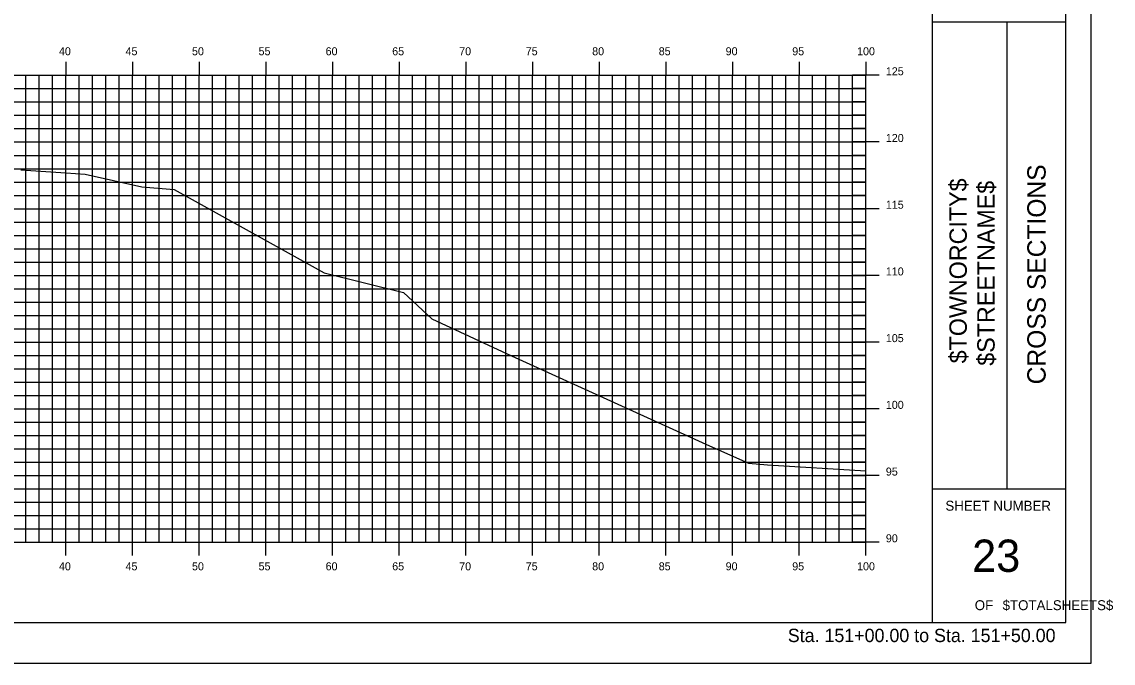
# Model space of a CAD drawing. Extents: x 850598 to 870284, y 366541 to 366651.
# Drawn here: x 851574.6 to 851656.5, y 366541.2 to 366589.2 of the extents above; entities that cross this region are included whole.
import ezdxf

# ---------------------------------------------------------------- set-up
doc = ezdxf.new("R2010")
doc.units = 0
for name, color, linetype in [('BORDER', 7, 'Continuous'), ('H_V ANNOTATION', 7, 'Continuous'), ('HIGHWAY_TITLE', 7, 'Continuous'), ('MAJOR', 7, 'Continuous'), ('MINOR', 7, 'Continuous'), ('PLOT BOUNDARY', 7, 'Continuous'), ('S_Roadway_Centerline', 7, 'Continuous')]:
    doc.layers.add(name, color=color, linetype=linetype)

msp = doc.modelspace()

# ---------------------------------------------------------------- linework, layer by layer
at = {"layer": 'BORDER'}
for p, q in [((851642.923, 366544.225), (851642.923, 366649.225)), ((851652.923, 366544.225), (851652.923, 366649.225)), ((851642.923, 366589.228), (851652.923, 366589.228)), ((851648.514, 366554.228), (851648.514, 366589.228)), ((851642.923, 366554.228), (851652.923, 366554.228)), ((851492.923, 366544.225), (851652.923, 366544.225))]:
    msp.add_line(p, q, dxfattribs=at)
at = {"layer": 'MAJOR'}
for p, q in [((851577.923, 366586.227), (851577.923, 366585.225)), ((851577.923, 366586.227), (851577.923, 366585.225)), ((851582.923, 366586.227), (851582.923, 366585.225)), ((851582.923, 366586.227), (851582.923, 366585.225)), ((851587.923, 366586.227), (851587.923, 366585.225)), ((851587.923, 366586.227), (851587.923, 366585.225)), ((851592.923, 366586.227), (851592.923, 366585.225)), ((851592.923, 366586.227), (851592.923, 366585.225)), ((851597.923, 366586.227), (851597.923, 366585.225)), ((851597.923, 366586.227), (851597.923, 366585.225)), ((851602.923, 366586.227), (851602.923, 366585.225)), ((851602.923, 366586.227), (851602.923, 366585.225)), ((851607.923, 366586.227), (851607.923, 366585.225)), ((851607.923, 366586.227), (851607.923, 366585.225)), ((851612.923, 366586.227), (851612.923, 366585.225)), ((851612.923, 366586.227), (851612.923, 366585.225)), ((851617.923, 366586.227), (851617.923, 366585.225)), ((851617.923, 366586.227), (851617.923, 366585.225)), ((851622.923, 366586.227), (851622.923, 366585.225)), ((851622.923, 366586.227), (851622.923, 366585.225)), ((851627.923, 366586.227), (851627.923, 366585.225)), ((851627.923, 366586.227), (851627.923, 366585.225)), ((851632.923, 366586.227), (851632.923, 366585.225)), ((851632.923, 366586.227), (851632.923, 366585.225)), ((851637.923, 366586.227), (851637.923, 366585.225)), ((851637.923, 366586.227), (851637.923, 366585.225)), ((851497.923, 366585.225), (851637.923, 366585.225)), ((851497.923, 366585.225), (851637.923, 366585.225)), ((851497.923, 366585.225), (851637.923, 366585.225)), ((851497.923, 366585.225), (851637.923, 366585.225)), ((851577.923, 366550.225), (851577.923, 366585.225)), ((851577.923, 366550.225), (851577.923, 366585.225)), ((851582.923, 366550.225), (851582.923, 366585.225)), ((851582.923, 366550.225), (851582.923, 366585.225)), ((851587.923, 366550.225), (851587.923, 366585.225)), ((851587.923, 366550.225), (851587.923, 366585.225)), ((851592.923, 366550.225), (851592.923, 366585.225)), ((851592.923, 366550.225), (851592.923, 366585.225)), ((851597.923, 366550.225), (851597.923, 366585.225)), ((851597.923, 366550.225), (851597.923, 366585.225)), ((851602.923, 366550.225), (851602.923, 366585.225)), ((851602.923, 366550.225), (851602.923, 366585.225)), ((851607.923, 366550.225), (851607.923, 366585.225)), ((851607.923, 366550.225), (851607.923, 366585.225)), ((851612.923, 366550.225), (851612.923, 366585.225)), ((851612.923, 366550.225), (851612.923, 366585.225)), ((851617.923, 366550.225), (851617.923, 366585.225)), ((851617.923, 366550.225), (851617.923, 366585.225)), ((851622.923, 366550.225), (851622.923, 366585.225)), ((851622.923, 366550.225), (851622.923, 366585.225)), ((851627.923, 366550.225), (851627.923, 366585.225)), ((851627.923, 366550.225), (851627.923, 366585.225)), ((851632.923, 366550.225), (851632.923, 366585.225)), ((851632.923, 366550.225), (851632.923, 366585.225)), ((851638.925, 366585.225), (851636.921, 366585.225)), ((851638.925, 366585.225), (851636.921, 366585.225)), ((851637.923, 366550.225), (851637.923, 366585.225)), ((851637.923, 366550.225), (851637.923, 366585.225)), ((851637.923, 366550.225), (851637.923, 366585.225)), ((851637.923, 366550.225), (851637.923, 366585.225)), ((851497.923, 366580.225), (851637.923, 366580.225)), ((851497.923, 366580.225), (851637.923, 366580.225)), ((851638.925, 366580.225), (851636.921, 366580.225)), ((851638.925, 366580.225), (851636.921, 366580.225)), ((851497.923, 366575.225), (851637.923, 366575.225)), ((851497.923, 366575.225), (851637.923, 366575.225)), ((851638.925, 366575.225), (851636.921, 366575.225)), ((851638.925, 366575.225), (851636.921, 366575.225)), ((851497.923, 366570.225), (851637.923, 366570.225)), ((851497.923, 366570.225), (851637.923, 366570.225)), ((851638.925, 366570.225), (851636.921, 366570.225)), ((851638.925, 366570.225), (851636.921, 366570.225)), ((851497.923, 366565.225), (851637.923, 366565.225)), ((851497.923, 366565.225), (851637.923, 366565.225)), ((851638.925, 366565.225), (851636.921, 366565.225)), ((851638.925, 366565.225), (851636.921, 366565.225)), ((851497.923, 366560.225), (851637.923, 366560.225)), ((851497.923, 366560.225), (851637.923, 366560.225)), ((851638.925, 366560.225), (851636.921, 366560.225)), ((851638.925, 366560.225), (851636.921, 366560.225)), ((851497.923, 366555.225), (851637.923, 366555.225)), ((851497.923, 366555.225), (851637.923, 366555.225)), ((851638.925, 366555.225), (851636.921, 366555.225)), ((851638.925, 366555.225), (851636.921, 366555.225)), ((851497.923, 366550.225), (851637.923, 366550.225)), ((851497.923, 366550.225), (851637.923, 366550.225)), ((851497.923, 366550.225), (851637.923, 366550.225)), ((851497.923, 366550.225), (851637.923, 366550.225)), ((851577.923, 366549.223), (851577.923, 366550.225)), ((851577.923, 366549.223), (851577.923, 366550.225)), ((851582.923, 366549.223), (851582.923, 366550.225)), ((851582.923, 366549.223), (851582.923, 366550.225)), ((851587.923, 366549.223), (851587.923, 366550.225)), ((851587.923, 366549.223), (851587.923, 366550.225)), ((851592.923, 366549.223), (851592.923, 366550.225)), ((851592.923, 366549.223), (851592.923, 366550.225)), ((851597.923, 366549.223), (851597.923, 366550.225)), ((851597.923, 366549.223), (851597.923, 366550.225)), ((851602.923, 366549.223), (851602.923, 366550.225)), ((851602.923, 366549.223), (851602.923, 366550.225)), ((851607.923, 366549.223), (851607.923, 366550.225)), ((851607.923, 366549.223), (851607.923, 366550.225)), ((851612.923, 366549.223), (851612.923, 366550.225)), ((851612.923, 366549.223), (851612.923, 366550.225)), ((851617.923, 366549.223), (851617.923, 366550.225)), ((851617.923, 366549.223), (851617.923, 366550.225)), ((851622.923, 366549.223), (851622.923, 366550.225)), ((851622.923, 366549.223), (851622.923, 366550.225)), ((851627.923, 366549.223), (851627.923, 366550.225)), ((851627.923, 366549.223), (851627.923, 366550.225)), ((851632.923, 366549.223), (851632.923, 366550.225)), ((851632.923, 366549.223), (851632.923, 366550.225)), ((851638.925, 366550.225), (851636.921, 366550.225)), ((851638.925, 366550.225), (851636.921, 366550.225)), ((851637.923, 366549.223), (851637.923, 366550.225)), ((851637.923, 366549.223), (851637.923, 366550.225))]:
    msp.add_line(p, q, dxfattribs=at)
at = {"layer": 'MINOR'}
for p, q in [((851574.923, 366550.225), (851574.923, 366585.225)), ((851574.923, 366550.225), (851574.923, 366585.225)), ((851575.923, 366550.225), (851575.923, 366585.225)), ((851575.923, 366550.225), (851575.923, 366585.225)), ((851576.923, 366550.225), (851576.923, 366585.225)), ((851576.923, 366550.225), (851576.923, 366585.225)), ((851578.923, 366550.225), (851578.923, 366585.225)), ((851578.923, 366550.225), (851578.923, 366585.225)), ((851579.923, 366550.225), (851579.923, 366585.225)), ((851579.923, 366550.225), (851579.923, 366585.225)), ((851580.923, 366550.225), (851580.923, 366585.225)), ((851580.923, 366550.225), (851580.923, 366585.225)), ((851581.923, 366550.225), (851581.923, 366585.225)), ((851581.923, 366550.225), (851581.923, 366585.225)), ((851583.923, 366550.225), (851583.923, 366585.225)), ((851583.923, 366550.225), (851583.923, 366585.225)), ((851584.923, 366550.225), (851584.923, 366585.225)), ((851584.923, 366550.225), (851584.923, 366585.225)), ((851585.923, 366550.225), (851585.923, 366585.225)), ((851585.923, 366550.225), (851585.923, 366585.225)), ((851586.923, 366550.225), (851586.923, 366585.225)), ((851586.923, 366550.225), (851586.923, 366585.225)), ((851588.923, 366550.225), (851588.923, 366585.225)), ((851588.923, 366550.225), (851588.923, 366585.225)), ((851589.923, 366550.225), (851589.923, 366585.225)), ((851589.923, 366550.225), (851589.923, 366585.225)), ((851590.923, 366550.225), (851590.923, 366585.225)), ((851590.923, 366550.225), (851590.923, 366585.225)), ((851591.923, 366550.225), (851591.923, 366585.225)), ((851591.923, 366550.225), (851591.923, 366585.225)), ((851593.923, 366550.225), (851593.923, 366585.225)), ((851593.923, 366550.225), (851593.923, 366585.225)), ((851594.923, 366550.225), (851594.923, 366585.225)), ((851594.923, 366550.225), (851594.923, 366585.225)), ((851595.923, 366550.225), (851595.923, 366585.225)), ((851595.923, 366550.225), (851595.923, 366585.225)), ((851596.923, 366550.225), (851596.923, 366585.225)), ((851596.923, 366550.225), (851596.923, 366585.225)), ((851598.923, 366550.225), (851598.923, 366585.225)), ((851598.923, 366550.225), (851598.923, 366585.225)), ((851599.923, 366550.225), (851599.923, 366585.225)), ((851599.923, 366550.225), (851599.923, 366585.225)), ((851600.923, 366550.225), (851600.923, 366585.225)), ((851600.923, 366550.225), (851600.923, 366585.225)), ((851601.923, 366550.225), (851601.923, 366585.225)), ((851601.923, 366550.225), (851601.923, 366585.225)), ((851603.923, 366550.225), (851603.923, 366585.225)), ((851603.923, 366550.225), (851603.923, 366585.225)), ((851604.923, 366550.225), (851604.923, 366585.225)), ((851604.923, 366550.225), (851604.923, 366585.225)), ((851605.923, 366550.225), (851605.923, 366585.225)), ((851605.923, 366550.225), (851605.923, 366585.225)), ((851606.923, 366550.225), (851606.923, 366585.225)), ((851606.923, 366550.225), (851606.923, 366585.225)), ((851608.923, 366550.225), (851608.923, 366585.225)), ((851608.923, 366550.225), (851608.923, 366585.225)), ((851609.923, 366550.225), (851609.923, 366585.225)), ((851609.923, 366550.225), (851609.923, 366585.225)), ((851610.923, 366550.225), (851610.923, 366585.225)), ((851610.923, 366550.225), (851610.923, 366585.225)), ((851611.923, 366550.225), (851611.923, 366585.225)), ((851611.923, 366550.225), (851611.923, 366585.225)), ((851613.923, 366550.225), (851613.923, 366585.225)), ((851613.923, 366550.225), (851613.923, 366585.225)), ((851614.923, 366550.225), (851614.923, 366585.225)), ((851614.923, 366550.225), (851614.923, 366585.225)), ((851615.923, 366550.225), (851615.923, 366585.225)), ((851615.923, 366550.225), (851615.923, 366585.225)), ((851616.923, 366550.225), (851616.923, 366585.225)), ((851616.923, 366550.225), (851616.923, 366585.225)), ((851618.923, 366550.225), (851618.923, 366585.225)), ((851618.923, 366550.225), (851618.923, 366585.225)), ((851619.923, 366550.225), (851619.923, 366585.225)), ((851619.923, 366550.225), (851619.923, 366585.225)), ((851620.923, 366550.225), (851620.923, 366585.225)), ((851620.923, 366550.225), (851620.923, 366585.225)), ((851621.923, 366550.225), (851621.923, 366585.225)), ((851621.923, 366550.225), (851621.923, 366585.225)), ((851623.923, 366550.225), (851623.923, 366585.225)), ((851623.923, 366550.225), (851623.923, 366585.225)), ((851624.923, 366550.225), (851624.923, 366585.225)), ((851624.923, 366550.225), (851624.923, 366585.225)), ((851625.923, 366550.225), (851625.923, 366585.225)), ((851625.923, 366550.225), (851625.923, 366585.225)), ((851626.923, 366550.225), (851626.923, 366585.225)), ((851626.923, 366550.225), (851626.923, 366585.225)), ((851628.923, 366550.225), (851628.923, 366585.225)), ((851628.923, 366550.225), (851628.923, 366585.225)), ((851629.923, 366550.225), (851629.923, 366585.225)), ((851629.923, 366550.225), (851629.923, 366585.225)), ((851630.923, 366550.225), (851630.923, 366585.225)), ((851630.923, 366550.225), (851630.923, 366585.225)), ((851631.923, 366550.225), (851631.923, 366585.225)), ((851631.923, 366550.225), (851631.923, 366585.225)), ((851633.923, 366550.225), (851633.923, 366585.225)), ((851633.923, 366550.225), (851633.923, 366585.225)), ((851634.923, 366550.225), (851634.923, 366585.225)), ((851634.923, 366550.225), (851634.923, 366585.225)), ((851635.923, 366550.225), (851635.923, 366585.225)), ((851635.923, 366550.225), (851635.923, 366585.225)), ((851636.923, 366550.225), (851636.923, 366585.225)), ((851636.923, 366550.225), (851636.923, 366585.225)), ((851497.923, 366584.225), (851637.923, 366584.225)), ((851497.923, 366584.225), (851637.923, 366584.225)), ((851637.923, 366584.225), (851636.921, 366584.225)), ((851637.923, 366584.225), (851636.921, 366584.225)), ((851497.923, 366583.225), (851637.923, 366583.225)), ((851497.923, 366583.225), (851637.923, 366583.225)), ((851637.923, 366583.225), (851636.921, 366583.225)), ((851637.923, 366583.225), (851636.921, 366583.225)), ((851497.923, 366582.225), (851637.923, 366582.225)), ((851497.923, 366582.225), (851637.923, 366582.225)), ((851637.923, 366582.225), (851636.921, 366582.225)), ((851637.923, 366582.225), (851636.921, 366582.225)), ((851497.923, 366581.225), (851637.923, 366581.225)), ((851497.923, 366581.225), (851637.923, 366581.225)), ((851637.923, 366581.225), (851636.921, 366581.225)), ((851637.923, 366581.225), (851636.921, 366581.225)), ((851497.923, 366579.225), (851637.923, 366579.225)), ((851497.923, 366579.225), (851637.923, 366579.225)), ((851637.923, 366579.225), (851636.921, 366579.225)), ((851637.923, 366579.225), (851636.921, 366579.225)), ((851497.923, 366578.225), (851637.923, 366578.225)), ((851497.923, 366578.225), (851637.923, 366578.225)), ((851637.923, 366578.225), (851636.921, 366578.225)), ((851637.923, 366578.225), (851636.921, 366578.225)), ((851497.923, 366577.225), (851637.923, 366577.225)), ((851497.923, 366577.225), (851637.923, 366577.225)), ((851637.923, 366577.225), (851636.921, 366577.225)), ((851637.923, 366577.225), (851636.921, 366577.225)), ((851497.923, 366576.225), (851637.923, 366576.225)), ((851497.923, 366576.225), (851637.923, 366576.225)), ((851637.923, 366576.225), (851636.921, 366576.225)), ((851637.923, 366576.225), (851636.921, 366576.225)), ((851497.923, 366574.225), (851637.923, 366574.225)), ((851497.923, 366574.225), (851637.923, 366574.225)), ((851637.923, 366574.225), (851636.921, 366574.225)), ((851637.923, 366574.225), (851636.921, 366574.225)), ((851497.923, 366573.225), (851637.923, 366573.225)), ((851497.923, 366573.225), (851637.923, 366573.225)), ((851637.923, 366573.225), (851636.921, 366573.225)), ((851637.923, 366573.225), (851636.921, 366573.225)), ((851497.923, 366572.225), (851637.923, 366572.225)), ((851497.923, 366572.225), (851637.923, 366572.225)), ((851637.923, 366572.225), (851636.921, 366572.225)), ((851637.923, 366572.225), (851636.921, 366572.225)), ((851497.923, 366571.225), (851637.923, 366571.225)), ((851497.923, 366571.225), (851637.923, 366571.225)), ((851637.923, 366571.225), (851636.921, 366571.225)), ((851637.923, 366571.225), (851636.921, 366571.225)), ((851497.923, 366569.225), (851637.923, 366569.225)), ((851497.923, 366569.225), (851637.923, 366569.225)), ((851637.923, 366569.225), (851636.921, 366569.225)), ((851637.923, 366569.225), (851636.921, 366569.225)), ((851497.923, 366568.225), (851637.923, 366568.225)), ((851497.923, 366568.225), (851637.923, 366568.225)), ((851637.923, 366568.225), (851636.921, 366568.225)), ((851637.923, 366568.225), (851636.921, 366568.225)), ((851497.923, 366567.225), (851637.923, 366567.225)), ((851497.923, 366567.225), (851637.923, 366567.225)), ((851637.923, 366567.225), (851636.921, 366567.225)), ((851637.923, 366567.225), (851636.921, 366567.225)), ((851497.923, 366566.225), (851637.923, 366566.225)), ((851497.923, 366566.225), (851637.923, 366566.225)), ((851637.923, 366566.225), (851636.921, 366566.225)), ((851637.923, 366566.225), (851636.921, 366566.225)), ((851497.923, 366564.225), (851637.923, 366564.225)), ((851497.923, 366564.225), (851637.923, 366564.225)), ((851637.923, 366564.225), (851636.921, 366564.225)), ((851637.923, 366564.225), (851636.921, 366564.225)), ((851497.923, 366563.225), (851637.923, 366563.225)), ((851497.923, 366563.225), (851637.923, 366563.225)), ((851637.923, 366563.225), (851636.921, 366563.225)), ((851637.923, 366563.225), (851636.921, 366563.225)), ((851497.923, 366562.225), (851637.923, 366562.225)), ((851497.923, 366562.225), (851637.923, 366562.225)), ((851637.923, 366562.225), (851636.921, 366562.225)), ((851637.923, 366562.225), (851636.921, 366562.225)), ((851497.923, 366561.225), (851637.923, 366561.225)), ((851497.923, 366561.225), (851637.923, 366561.225)), ((851637.923, 366561.225), (851636.921, 366561.225)), ((851637.923, 366561.225), (851636.921, 366561.225)), ((851497.923, 366559.225), (851637.923, 366559.225)), ((851497.923, 366559.225), (851637.923, 366559.225)), ((851637.923, 366559.225), (851636.921, 366559.225)), ((851637.923, 366559.225), (851636.921, 366559.225)), ((851497.923, 366558.225), (851637.923, 366558.225)), ((851497.923, 366558.225), (851637.923, 366558.225)), ((851637.923, 366558.225), (851636.921, 366558.225)), ((851637.923, 366558.225), (851636.921, 366558.225)), ((851497.923, 366557.225), (851637.923, 366557.225)), ((851497.923, 366557.225), (851637.923, 366557.225)), ((851637.923, 366557.225), (851636.921, 366557.225)), ((851637.923, 366557.225), (851636.921, 366557.225)), ((851497.923, 366556.225), (851637.923, 366556.225)), ((851497.923, 366556.225), (851637.923, 366556.225)), ((851637.923, 366556.225), (851636.921, 366556.225)), ((851637.923, 366556.225), (851636.921, 366556.225)), ((851497.923, 366554.225), (851637.923, 366554.225)), ((851497.923, 366554.225), (851637.923, 366554.225)), ((851637.923, 366554.225), (851636.921, 366554.225)), ((851637.923, 366554.225), (851636.921, 366554.225)), ((851497.923, 366553.225), (851637.923, 366553.225)), ((851497.923, 366553.225), (851637.923, 366553.225)), ((851637.923, 366553.225), (851636.921, 366553.225)), ((851637.923, 366553.225), (851636.921, 366553.225)), ((851497.923, 366552.225), (851637.923, 366552.225)), ((851497.923, 366552.225), (851637.923, 366552.225)), ((851637.923, 366552.225), (851636.921, 366552.225)), ((851637.923, 366552.225), (851636.921, 366552.225)), ((851497.923, 366551.225), (851637.923, 366551.225)), ((851497.923, 366551.225), (851637.923, 366551.225)), ((851637.923, 366551.225), (851636.921, 366551.225)), ((851637.923, 366551.225), (851636.921, 366551.225))]:
    msp.add_line(p, q, dxfattribs=at)
at = {"layer": 'PLOT BOUNDARY'}
msp.add_lwpolyline([(851484.83, 366541.166), (851654.83, 366541.166), (851654.83, 366651.166), (851484.83, 366651.166)], close=True, dxfattribs=at)
at = {"layer": 'S_Roadway_Centerline'}
msp.add_lwpolyline([(851574.548, 366578.145), (851577.936, 366577.917), (851579.362, 366577.808), (851583.629, 366576.864), (851586.047, 366576.663), (851597.308, 366570.417), (851603.236, 366568.933), (851605.362, 366566.973), (851611.338, 366564.21), (851625.934, 366557.576), (851629.112, 366556.16), (851630.539, 366556.037), (851637.923, 366555.591)], dxfattribs=at)

# ---------------------------------------------------------------- texts
at = {"layer": 'BORDER'}
for s, height, rotation, p in [('CROSS SECTIONS', 1.37787, 90, (851651.408, 366562.062)), ('SHEET NUMBER', 0.74527, 360, (851643.889, 366552.592)), ('23', 2.4194, 360, (851645.899, 366548.008)), ('OF', 0.7453, 360, (851646.09, 366545.138)), ('$TOTALSHEETS$', 0.74527, 360, (851648.18, 366545.138))]:
    msp.add_text(s, height=height, rotation=rotation, dxfattribs=at).set_placement(p)
at = {"layer": 'H_V ANNOTATION'}
for s, height, p in [('40', 0.6, (851577.409, 366586.725)), ('45', 0.6, (851582.401, 366586.725)), ('50', 0.6, (851587.388, 366586.725)), ('55', 0.6, (851592.38, 366586.725)), ('60', 0.6, (851597.409, 366586.725)), ('65', 0.6, (851602.401, 366586.725)), ('70', 0.6, (851607.425, 366586.725)), ('75', 0.6, (851612.417, 366586.725)), ('80', 0.6, (851617.398, 366586.725)), ('85', 0.6, (851622.39, 366586.725)), ('90', 0.6, (851627.409, 366586.725)), ('95', 0.6, (851632.401, 366586.725)), ('100', 0.6, (851637.265, 366586.725)), ('125', 0.6, (851639.423, 366585.225)), ('120', 0.6, (851639.423, 366580.225)), ('115', 0.6, (851639.423, 366575.225)), ('110', 0.6, (851639.423, 366570.225)), ('105', 0.6, (851639.423, 366565.225)), ('100', 0.6, (851639.423, 366560.225)), ('95', 0.6, (851639.423, 366555.225)), ('90', 0.6, (851639.423, 366550.225)), ('40', 0.6, (851577.409, 366548.125)), ('45', 0.6, (851582.401, 366548.125)), ('50', 0.6, (851587.388, 366548.125)), ('55', 0.6, (851592.38, 366548.125)), ('60', 0.6, (851597.409, 366548.125)), ('65', 0.6, (851602.401, 366548.125)), ('70', 0.6, (851607.425, 366548.125)), ('75', 0.6, (851612.417, 366548.125)), ('80', 0.6, (851617.398, 366548.125)), ('85', 0.6, (851622.39, 366548.125)), ('90', 0.6, (851627.409, 366548.125)), ('95', 0.6, (851632.401, 366548.125)), ('100', 0.6, (851637.265, 366548.125)), ('Sta. 151+00.00 to Sta. 151+50.00', 1.0002, (851632.069, 366542.745))]:
    msp.add_text(s, height=height, dxfattribs=at).set_placement(p)
at = {"layer": 'HIGHWAY_TITLE'}
for s, p in [('$TOWNORCITY$', (851645.496, 366563.637)), ('$STREETNAME$', (851647.583, 366563.457))]:
    msp.add_text(s, height=1.30428, rotation=90, dxfattribs=at).set_placement(p)

doc.saveas('drawing.dxf')
